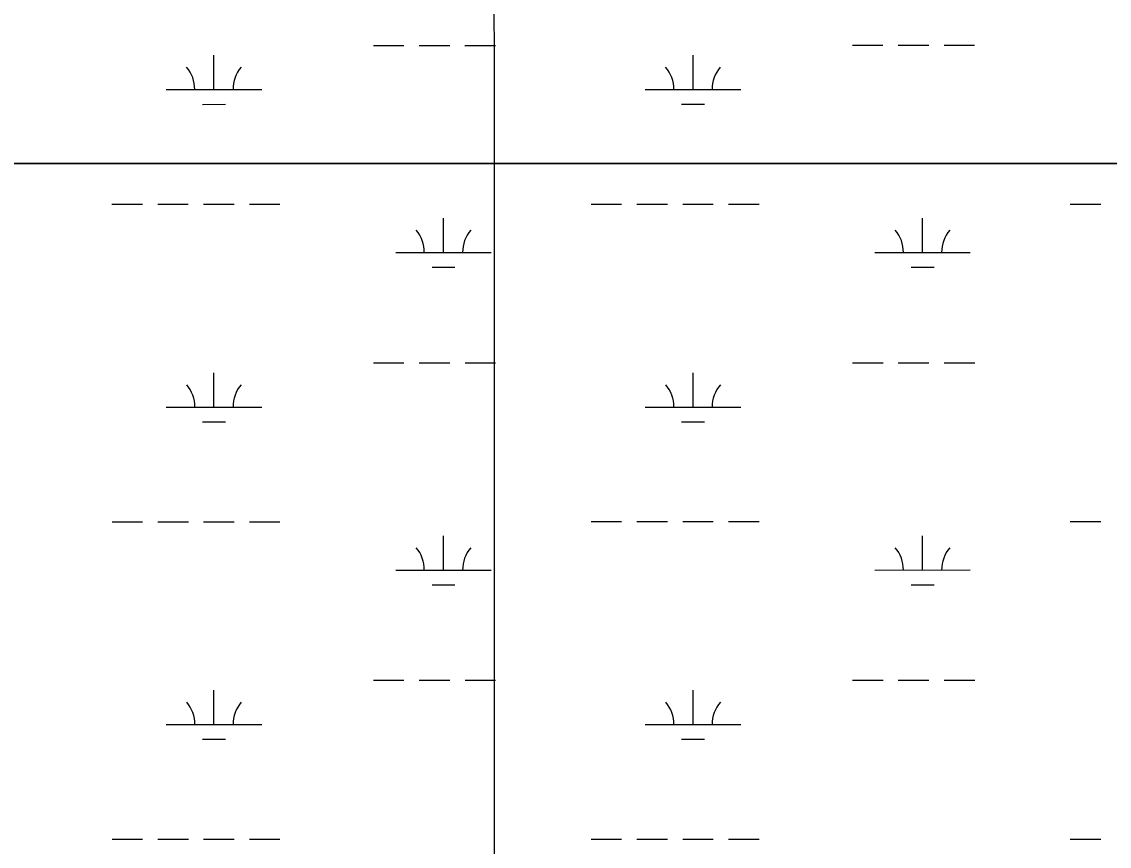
# Model space of a CAD drawing. Extents: x 3263578 to 3301413, y 764927 to 798602.
# Drawn here: x 3290818 to 3291957, y 789490 to 790354 of the extents above; entities that cross this region are included whole.
import ezdxf

# ---------------------------------------------------------------- set-up
doc = ezdxf.new("R2010")
doc.units = 0
for name, color, linetype in [('V-GRID-MAJR', 7, 'Continuous'), ('V-SITE-VEGE', 7, 'Continuous'), ('V-WETL-SWMP', 7, 'Continuous')]:
    doc.layers.add(name, color=color, linetype=linetype)

msp = doc.modelspace()

# ---------------------------------------------------------------- linework, layer by layer
at = {"layer": 'V-GRID-MAJR'}
msp.add_spline([(3291317.4, 775831.2), (3291315.6, 781890.6), (3291313.9, 787952.6), (3291312.1, 794014.7), (3291312.1, 794017.2)], degree=3, dxfattribs=at)
at = {"layer": 'V-SITE-VEGE'}
for p, q in [((3289914.4, 790206), (3296298.6, 790206)), ((3296298.6, 790206), (3290562.9, 790206))]:
    msp.add_line(p, q, dxfattribs=at)
at = {"layer": 'V-WETL-SWMP'}
for p, q in [((3291019.2, 790283.3), (3291019.2, 790319.3)), ((3291186.2, 790329.7), (3291218.2, 790329.7)), ((3291234.2, 790329.7), (3291266.2, 790329.7)), ((3291282.2, 790329.7), (3291314.2, 790329.7)), ((3291521.1, 790283.3), (3291521.1, 790319.3)), ((3291688.1, 790329.8), (3291720.1, 790329.8)), ((3291736.1, 790329.8), (3291768.1, 790329.8)), ((3291784.1, 790329.8), (3291816.1, 790329.8)), ((3290969.2, 790283.3), (3291069.2, 790283.3)), ((3291471.1, 790283.3), (3291571.1, 790283.3)), ((3291007.2, 790267.8), (3291031.2, 790267.9)), ((3291509.1, 790267.9), (3291533.1, 790267.9)), ((3290912.3, 790163.2), (3290944.3, 790163.2)), ((3290960.3, 790163.2), (3290992.3, 790163.2)), ((3291008.3, 790163.2), (3291040.3, 790163.2)), ((3291056.3, 790163.2), (3291088.3, 790163.2)), ((3291414.3, 790163.2), (3291446.3, 790163.2)), ((3291462.3, 790163.2), (3291494.3, 790163.2)), ((3291510.3, 790163.2), (3291542.3, 790163.2)), ((3291558.3, 790163.2), (3291590.3, 790163.3)), ((3291916.2, 790163.3), (3291948.2, 790163.3)), ((3291259.7, 790112.5), (3291259.7, 790148.5)), ((3291761.6, 790112.5), (3291761.6, 790148.5)), ((3291209.7, 790112.5), (3291309.7, 790112.5)), ((3291711.6, 790112.5), (3291811.6, 790112.5)), ((3291247.7, 790097.1), (3291271.7, 790097.1)), ((3291749.6, 790097.1), (3291773.6, 790097.1)), ((3291186.3, 789997), (3291218.3, 789997.1)), ((3291234.3, 789997.1), (3291266.3, 789997.1)), ((3291282.3, 789997.1), (3291314.3, 789997.1)), ((3291688.2, 789997.1), (3291720.2, 789997.1)), ((3291736.2, 789997.1), (3291768.2, 789997.1)), ((3291784.2, 789997.1), (3291816.2, 789997.1)), ((3291019.2, 789950.6), (3291019.2, 789986.6)), ((3291521.1, 789950.6), (3291521.1, 789986.6)), ((3290969.2, 789950.6), (3291069.2, 789950.6)), ((3291471.1, 789950.6), (3291571.1, 789950.6)), ((3291007.2, 789935.2), (3291031.2, 789935.2)), ((3291509.1, 789935.2), (3291533.1, 789935.2)), ((3290912.4, 789830.5), (3290944.4, 789830.5)), ((3290960.4, 789830.5), (3290992.4, 789830.5)), ((3291008.4, 789830.5), (3291040.4, 789830.5)), ((3291056.4, 789830.5), (3291088.4, 789830.5)), ((3291414.3, 789830.6), (3291446.3, 789830.6)), ((3291462.3, 789830.6), (3291494.3, 789830.6)), ((3291510.3, 789830.6), (3291542.3, 789830.6)), ((3291558.3, 789830.6), (3291590.3, 789830.6)), ((3291916.2, 789830.6), (3291948.2, 789830.6)), ((3291259.7, 789779.8), (3291259.7, 789815.8)), ((3291761.6, 789779.8), (3291761.6, 789815.8)), ((3291209.7, 789779.8), (3291309.7, 789779.8)), ((3291711.6, 789779.8), (3291811.6, 789779.9)), ((3291247.7, 789764.4), (3291271.7, 789764.4)), ((3291749.6, 789764.4), (3291773.6, 789764.4)), ((3291186.3, 789664.4), (3291218.3, 789664.4)), ((3291234.3, 789664.4), (3291266.3, 789664.4)), ((3291282.3, 789664.4), (3291314.3, 789664.4)), ((3291688.2, 789664.4), (3291720.2, 789664.4)), ((3291736.2, 789664.4), (3291768.2, 789664.4)), ((3291784.2, 789664.4), (3291816.2, 789664.4)), ((3291019.2, 789617.9), (3291019.2, 789653.9)), ((3291521.1, 789618), (3291521.1, 789654)), ((3290969.2, 789617.9), (3291069.2, 789617.9)), ((3291471.1, 789618), (3291571.1, 789618)), ((3291007.2, 789602.5), (3291031.2, 789602.5)), ((3291509.1, 789602.5), (3291533.1, 789602.5)), ((3290912.4, 789497.9), (3290944.4, 789497.9)), ((3290960.4, 789497.9), (3290992.4, 789497.9)), ((3291008.4, 789497.9), (3291040.4, 789497.9)), ((3291056.4, 789497.9), (3291088.4, 789497.9)), ((3291414.3, 789497.9), (3291446.3, 789497.9)), ((3291462.3, 789497.9), (3291494.3, 789497.9)), ((3291510.3, 789497.9), (3291542.3, 789497.9)), ((3291558.3, 789497.9), (3291590.3, 789497.9)), ((3291916.2, 789497.9), (3291948.2, 789497.9))]:
    msp.add_line(p, q, dxfattribs=at)
for centre, start, end in [((3290963.9, 790283.8), 359.2323, 40.776), ((3291074.4, 790283.8), 139.2323, 180.776), ((3291465.8, 790283.8), 359.2323, 40.776), ((3291576.3, 790283.8), 139.2323, 180.776), ((3291204.4, 790113), 359.2323, 40.776), ((3291314.9, 790113), 139.2323, 180.776), ((3291706.3, 790113), 359.2323, 40.776), ((3291816.8, 790113), 139.2323, 180.776), ((3290964, 789951.1), 359.2323, 40.776), ((3291074.4, 789951.1), 139.2323, 180.776), ((3291465.9, 789951.1), 359.2323, 40.776), ((3291576.4, 789951.1), 139.2323, 180.776), ((3291204.4, 789780.3), 359.2323, 40.776), ((3291314.9, 789780.3), 139.2323, 180.776), ((3291706.3, 789780.3), 359.2323, 40.776), ((3291816.8, 789780.3), 139.2323, 180.776), ((3290964, 789618.4), 359.2323, 40.776), ((3291074.5, 789618.4), 139.2323, 180.776), ((3291465.9, 789618.4), 359.2323, 40.776), ((3291576.4, 789618.4), 139.2323, 180.776)]:
    msp.add_arc(centre, 35.2, start, end, dxfattribs=at)

doc.saveas('drawing.dxf')
